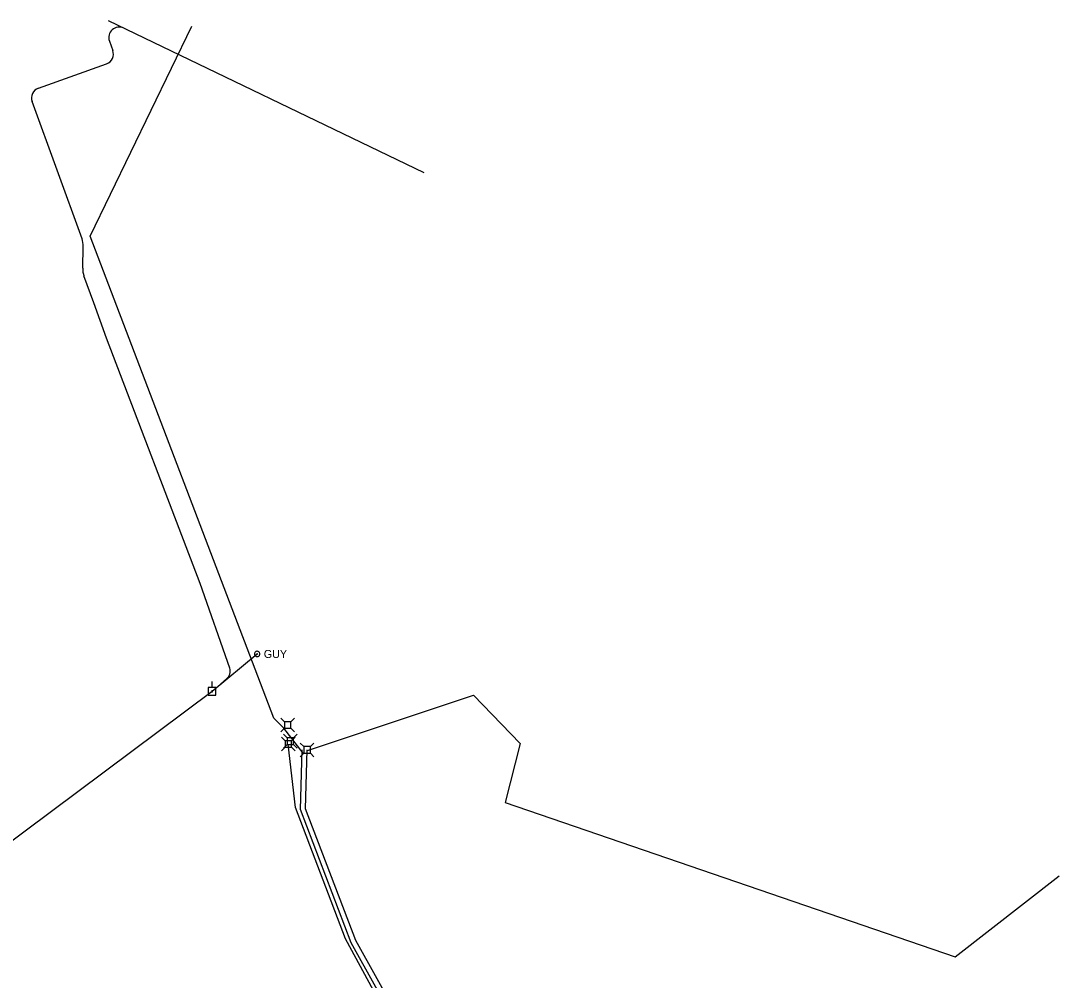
# Model space of a CAD drawing. Extents: x 596028 to 606371, y 330010 to 403088.
# Drawn here: x 603307.4 to 603806.7, y 351478.8 to 351940.1 of the extents above; entities that cross this region are included whole.
import ezdxf

# ---------------------------------------------------------------- set-up
doc = ezdxf.new("R2010")
doc.units = 0
for name, color, linetype in [('E_UTL_E', 7, 'Continuous'), ('E_UTL_E_UG', 7, 'Continuous'), ('E_UTL_EGuyWire', 7, 'Continuous'), ('E_UTL_EPowerPole', 7, 'Continuous'), ('E_UTL_Overhead', 7, 'Continuous'), ('E_UTL_T', 7, 'Continuous'), ('E_UTL_T_UG', 7, 'Continuous'), ('E_UTL_TV_UG', 7, 'Continuous')]:
    doc.layers.add(name, color=color, linetype=linetype)

msp = doc.modelspace()

# ---------------------------------------------------------------- linework, layer by layer
at = {"layer": 'E_UTL_E'}
for points in [[(603434.2, 351603.04), (603432.45, 351604.79)], [(603437.3, 351603.04), (603434.2, 351603.04)], [(603434.2, 351603.04), (603434.2, 351599.94)], [(603437.3, 351603.04), (603439.05, 351604.79)], [(603437.3, 351599.94), (603437.3, 351603.04)], [(603434.2, 351599.94), (603432.45, 351598.19)], [(603434.2, 351599.94), (603437.3, 351599.94)], [(603437.3, 351599.94), (603439.05, 351598.19)], [(603443.51, 351591.11), (603441.76, 351592.86)], [(603446.61, 351591.11), (603448.36, 351592.86)], [(603443.51, 351588.01), (603441.76, 351586.26)], [(603446.61, 351591.11), (603443.51, 351591.11)], [(603443.51, 351591.11), (603443.51, 351588.01)], [(603443.51, 351588.01), (603446.61, 351588.01)], [(603446.61, 351588.01), (603446.61, 351591.11)], [(603446.61, 351588.01), (603448.36, 351586.26)]]:
    msp.add_lwpolyline(points, dxfattribs=at)
at = {"layer": 'E_UTL_E_UG'}
for p, q in [((603501.33, 351866.96), (603349.51, 351940.1)), ((603350, 351930.35), (603351.63, 351925.81)), ((603315.82, 351907.69), (603348.61, 351919.41)), ((603336.82, 351835.3), (603312.79, 351901.31)), ((603337.16, 351821.09), (603337.42, 351831.62)), ((603399.4, 351617.73), (603421.03, 351635.67)), ((603399.33, 351617.63), (603406.33, 351623.68))]:
    msp.add_line(p, q, dxfattribs=at)
for points in [[(603407.95, 351628.77), (603393.69, 351669.56), (603348.54, 351787.5), (603342.43, 351804.49), (603337.75, 351817.43)], [(603445.21, 351589.3), (603525.03, 351615.94), (603547.54, 351592.55), (603540.25, 351564.2), (603756.64, 351490.08), (603806.69, 351529)], [(603616.87, 351256.36), (603599.55, 351262.39), (603468.47, 351497.89), (603444.33, 351561.26), (603445.15, 351589.5)]]:
    msp.add_lwpolyline(points, dxfattribs=at)
for centre, radius, start, end in [((603354.7, 351932.05), 5, 64.278, 199.8166), ((603346.93, 351924.12), 5, 289.6722, 19.8166), ((603317.51, 351902.98), 5, 109.6722, 199.5432), ((603327.42, 351831.88), 10, 358.5588, 20.0033), ((603347.15, 351820.83), 10, 178.5588, 199.8903), ((603403.11, 351627.5), 5, 310.1509, 15.5913)]:
    msp.add_arc(centre, radius, start, end, dxfattribs=at)
at = {"layer": 'E_UTL_EGuyWire'}
msp.add_line((603399.4, 351617.73), (603421.03, 351635.67), dxfattribs=at)
for points in [[(603422.31, 351635.67), (603422.29, 351635.91), (603422.22, 351636.15), (603422.11, 351636.36), (603421.96, 351636.55), (603421.77, 351636.71), (603421.56, 351636.84), (603421.33, 351636.92), (603421.09, 351636.95), (603420.85, 351636.94), (603420.61, 351636.88), (603420.39, 351636.78), (603420.19, 351636.64), (603420.02, 351636.46), (603419.89, 351636.26), (603419.8, 351636.03), (603419.75, 351635.79), (603419.75, 351635.55), (603419.8, 351635.31), (603419.89, 351635.08), (603420.02, 351634.88), (603420.19, 351634.7), (603420.39, 351634.56), (603420.61, 351634.46), (603420.85, 351634.4), (603421.09, 351634.39), (603421.33, 351634.42), (603421.56, 351634.5), (603421.77, 351634.62), (603421.96, 351634.78), (603422.11, 351634.98), (603422.22, 351635.19), (603422.29, 351635.43), (603422.31, 351635.67)], [(603421.19, 351635.67), (603421.19, 351635.7), (603421.18, 351635.73), (603421.16, 351635.76), (603421.15, 351635.78), (603421.12, 351635.8), (603421.1, 351635.81), (603421.07, 351635.82), (603421.04, 351635.83), (603421.01, 351635.83), (603420.98, 351635.82), (603420.95, 351635.81), (603420.92, 351635.79), (603420.9, 351635.77), (603420.89, 351635.74), (603420.88, 351635.71), (603420.87, 351635.68), (603420.87, 351635.65), (603420.88, 351635.62), (603420.89, 351635.6), (603420.9, 351635.57), (603420.92, 351635.55), (603420.95, 351635.53), (603420.98, 351635.52), (603421.01, 351635.51), (603421.04, 351635.51), (603421.07, 351635.51), (603421.1, 351635.52), (603421.12, 351635.54), (603421.15, 351635.56), (603421.16, 351635.58), (603421.18, 351635.61), (603421.19, 351635.64), (603421.19, 351635.67)]]:
    msp.add_lwpolyline(points, dxfattribs=at)
at = {"layer": 'E_UTL_EPowerPole'}
for points in [[(603401.21, 351619.57), (603397.52, 351619.57)], [(603397.52, 351619.57), (603397.52, 351615.88)], [(603399.64, 351617.73), (603399.63, 351617.77), (603399.62, 351617.82), (603399.6, 351617.86), (603399.57, 351617.89), (603399.54, 351617.92), (603399.5, 351617.94), (603399.45, 351617.96), (603399.41, 351617.97), (603399.36, 351617.96), (603399.32, 351617.95), (603399.28, 351617.93), (603399.24, 351617.91), (603399.21, 351617.88), (603399.19, 351617.84), (603399.17, 351617.8), (603399.16, 351617.75), (603399.16, 351617.71), (603399.17, 351617.66), (603399.19, 351617.62), (603399.21, 351617.58), (603399.24, 351617.55), (603399.28, 351617.52), (603399.32, 351617.5), (603399.36, 351617.49), (603399.41, 351617.49), (603399.45, 351617.5), (603399.5, 351617.51), (603399.54, 351617.53), (603399.57, 351617.56), (603399.6, 351617.6), (603399.62, 351617.64), (603399.63, 351617.68), (603399.64, 351617.73)], [(603399.36, 351619.57), (603399.36, 351622.48)], [(603401.21, 351615.88), (603401.21, 351619.57)], [(603397.52, 351615.88), (603401.21, 351615.88)]]:
    msp.add_lwpolyline(points, dxfattribs=at)
at = {"layer": 'E_UTL_Overhead'}
msp.add_line((603234.96, 351495.08), (603399.4, 351617.73), dxfattribs=at)
at = {"layer": 'E_UTL_T'}
for points in [[(603434.48, 351593.92), (603432.73, 351595.67)], [(603435.47, 351595.28), (603433.72, 351597.04)], [(603437.58, 351593.92), (603434.48, 351593.92)], [(603434.48, 351593.92), (603434.48, 351590.82)], [(603438.56, 351595.28), (603435.47, 351595.28)], [(603435.47, 351595.28), (603435.47, 351592.19)], [(603437.58, 351593.92), (603439.33, 351595.67)], [(603437.58, 351590.82), (603437.58, 351593.92)], [(603438.56, 351595.28), (603440.32, 351597.04)], [(603438.56, 351592.19), (603438.56, 351595.28)], [(603434.48, 351590.82), (603432.73, 351589.07)], [(603435.47, 351592.19), (603433.72, 351590.44)], [(603434.48, 351590.82), (603437.58, 351590.82)], [(603435.47, 351592.19), (603438.56, 351592.19)], [(603437.58, 351590.82), (603439.33, 351589.07)], [(603438.56, 351592.19), (603440.32, 351590.44)]]:
    msp.add_lwpolyline(points, dxfattribs=at)
at = {"layer": 'E_UTL_T_UG'}
for points in [[(603463.54, 351498.66), (603439.46, 351561.87), (603435.95, 351592.23)], [(603582.64, 351271.87), (603561.08, 351312.47), (603516.61, 351395.05), (603493.61, 351443.02), (603463.53, 351498.66)]]:
    msp.add_lwpolyline(points, dxfattribs=at)
at = {"layer": 'E_UTL_TV_UG'}
for points in [[(603443.17, 351587.97), (603433.88, 351599.96), (603429.02, 351604.75), (603340.7, 351836.6), (603389.6, 351937.54)], [(603611.82, 351235.19), (603466.19, 351496.84), (603441.81, 351560.83), (603442.65, 351589.57)]]:
    msp.add_lwpolyline(points, dxfattribs=at)

# ---------------------------------------------------------------- texts
at = {"layer": 'E_UTL_EGuyWire'}
msp.add_text('GUY', height=3.85, dxfattribs=at).set_placement((603424.24, 351633.74))

doc.saveas('drawing.dxf')
